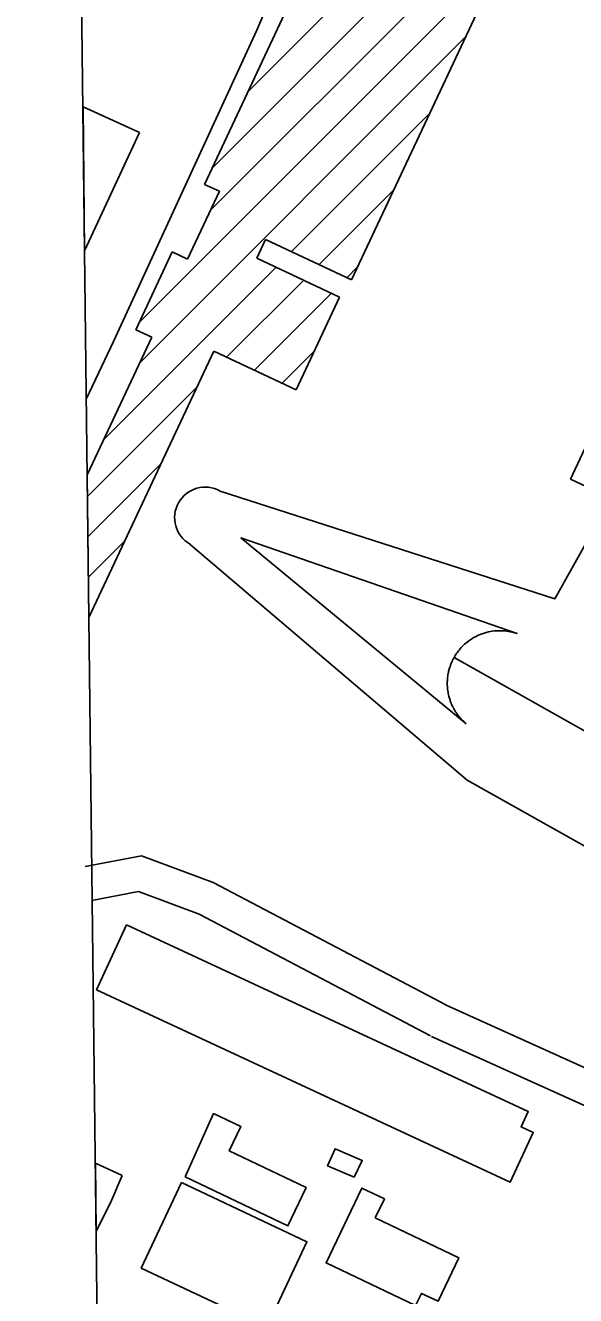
# Model space of a CAD drawing. Extents: x 3704301 to 3742427, y 506229 to 532009.
# Drawn here: x 3708356 to 3708834, y 524550 to 525652 of the extents above; entities that cross this region are included whole.
import ezdxf

# ---------------------------------------------------------------- set-up
doc = ezdxf.new("R2010")
doc.units = 0
for name, color, linetype in [('V-BLDG-OTLN', 7, 'Continuous'), ('V-GRID-FRAM', 7, 'Continuous'), ('V-ROAD-CNTR', 7, 'Continuous'), ('V-SITE-OTLN', 7, 'Continuous'), ('V-TOPO-WATR-IDEN', 7, 'Continuous')]:
    doc.layers.add(name, color=color, linetype=linetype)

msp = doc.modelspace()

# ---------------------------------------------------------------- linework, layer by layer
at = {"layer": 'V-BLDG-OTLN'}
for p, q in [((3709143.7, 526507), (3708639.2, 525431.4)), ((3708511.5, 525514.4), (3708696.2, 525908.3)), ((3708549.5, 525595.3), (3708863.3, 525909.1)), ((3708518.2, 525528.7), (3708832.1, 525842.6)), ((3708516.4, 525491.6), (3708800.8, 525776)), ((3708454.7, 525394.5), (3708769.6, 525709.4)), ((3708455.1, 525359.5), (3708738.4, 525642.8)), ((3708407.2, 525456.8), (3708405.8, 525581.8)), ((3708405.8, 525581.8), (3708454.8, 525559.3)), ((3708586.9, 525456), (3708707.2, 525576.2)), ((3708454.8, 525559.3), (3708407.2, 525456.8)), ((3708496.7, 525449.4), (3708524.3, 525508.4)), ((3708524.3, 525508.4), (3708511.5, 525514.4)), ((3708611, 525444.7), (3708675.9, 525509.7)), ((3708564.3, 525466.5), (3708556.8, 525450.4)), ((3708639.2, 525431.4), (3708564.3, 525466.5)), ((3708451.8, 525388.2), (3708483.4, 525455.7)), ((3708483.4, 525455.7), (3708496.7, 525449.4)), ((3708423.9, 525292.9), (3708573.5, 525442.6)), ((3708556.8, 525450.4), (3708628.8, 525416.6)), ((3708635, 525433.4), (3708644.7, 525443.1)), ((3708530.6, 525364.4), (3708597.6, 525431.3)), ((3708554.7, 525353.1), (3708621.6, 525420)), ((3708628.8, 525416.6), (3708591.1, 525336)), ((3708465.5, 525381.8), (3708451.8, 525388.2)), ((3708409.5, 525262.3), (3708465.5, 525381.8)), ((3708519.4, 525369.7), (3708411, 525138.6)), ((3708591.1, 525336), (3708519.4, 525369.7)), ((3708578.8, 525341.8), (3708607, 525370)), ((3708409.7, 525243.5), (3708504.7, 525338.4)), ((3708410.1, 525208.5), (3708473.5, 525271.9)), ((3708411, 525138.6), (3708409.5, 525262.3)), ((3708410.6, 525173.6), (3708442.3, 525205.3)), ((3708411, 525138.6), (3708411, 525138.7)), ((3708417.3, 524605.6), (3708416.6, 524665)), ((3708416.6, 524665), (3708439.7, 524654.3)), ((3708439.7, 524654.3), (3708430.7, 524632.6)), ((3708430.7, 524632.6), (3708417.3, 524605.6))]:
    msp.add_line(p, q, dxfattribs=at)
for points in [[(3709390.8, 524995.6), (3708829.4, 525258.6), (3708856.7, 525316.8), (3709418.1, 525053.8)], [(3708443.5, 524871.6), (3708792.6, 524709.7), (3708786.4, 524696.4), (3708797, 524691.5), (3708777, 524648.4), (3708417.6, 524815.4)], [(3708494.6, 524653.1), (3708519.3, 524707.9), (3708542.8, 524696.7), (3708532.8, 524675.6), (3708599.7, 524643.6), (3708583.9, 524610.4)], [(3708641.3, 524652.6), (3708618.3, 524662.6), (3708624.8, 524677.4), (3708648.4, 524667.2)], [(3708565.5, 524522.5), (3708456.4, 524573.8), (3708491.4, 524648), (3708600.3, 524596.7)], [(3708659.7, 524617.3), (3708732.3, 524582.7), (3708714.3, 524545), (3708699.9, 524551.8), (3708694.8, 524541.2), (3708617, 524578.4), (3708648, 524643.2), (3708667.7, 524633.8)]]:
    msp.add_lwpolyline(points, close=True, dxfattribs=at)
at = {"layer": 'V-GRID-FRAM'}
msp.add_lwpolyline([(3708355.7, 529827.8), (3740022.4, 530214.7), (3740252.5, 512033.3), (3708569.9, 511646.2), (3708355.7, 529827.8)], dxfattribs=at)
at = {"layer": 'V-ROAD-CNTR'}
for points in [[(3708656.8, 525882.1), (3708556.7, 525648.2), (3708432.3, 525378), (3708408.7, 525328.6)], [(3708407.8, 524922.4), (3708456.7, 524931.6), (3708518.9, 524908.4), (3708721.7, 524801.9)], [(3708413.4, 524892.9), (3708454, 524900.6), (3708506.7, 524881), (3708707.8, 524775.3)], [(3708720.9, 524802.3), (3709090.6, 524635.4), (3709485.6, 524450.5), (3709632.3, 524381.8), (3709704.7, 524349.8), (3709748.3, 524342.7), (3709809.3, 524355.6), (3709858.9, 524401.9), (3709903.2, 524473.9), (3709957, 524574.5), (3709982.2, 524650), (3709981.6, 524658.2), (3709966.1, 524672.8), (3709920, 524693.9), (3709756.7, 524768), (3709527.1, 524884)], [(3708708.6, 524774.9), (3709078.1, 524608.1), (3709472.9, 524423.3), (3709619.9, 524354.5), (3709696.1, 524320.8), (3709749, 524312.2), (3709823.6, 524328), (3709882.3, 524382.7), (3709929.2, 524459), (3709984.7, 524562.5), (3710012.6, 524646.3), (3710010.6, 524672.1), (3709983, 524698.1), (3709932.5, 524721.2), (3709769.7, 524795.1), (3709727, 524816.6)]]:
    msp.add_lwpolyline(points, dxfattribs=at)
at = {"layer": 'V-SITE-OTLN'}
msp.add_line((3708424.6, 523979.9), (3708399.4, 526118.8), dxfattribs=at)
at = {"layer": 'V-TOPO-WATR-IDEN'}
msp.add_line((3708728.2, 525103.7), (3709383.2, 524736), dxfattribs=at)
for points in [[(3708524.9, 525248.2), (3708815.7, 525154.6), (3708886.5, 525280.8), (3709443.3, 524968.2), (3709372.5, 524842), (3709612.4, 524637.7)], [(3709586.5, 524591.5), (3709277.9, 524695.1), (3709100.5, 524794.7), (3709024.5, 524659.2), (3708859.6, 524751.8), (3708935.6, 524887.2), (3708739.5, 524997.3), (3708499, 525201.9)]]:
    msp.add_lwpolyline(points, dxfattribs=at)
msp.add_lwpolyline([(3708738.8, 525046.1), (3708543, 525207.6), (3708782.9, 525124.6), (3708778.5, 525125.8), (3708774.2, 525126.6), (3708772.4, 525126.8), (3708770.9, 525126.9), (3708769, 525127), (3708767.1, 525127), (3708765.5, 525127), (3708763.4, 525126.8), (3708761.1, 525126.5), (3708759.8, 525126.3), (3708758.1, 525125.9), (3708756, 525125.4), (3708754.3, 525124.9), (3708752.6, 525124.3), (3708751.4, 525123.9), (3708750.2, 525123.4), (3708748.7, 525122.7), (3708747.4, 525122.1), (3708746, 525121.4), (3708744.9, 525120.8), (3708743.4, 525119.8), (3708741.9, 525118.8), (3708740.8, 525118), (3708739.5, 525117), (3708738.4, 525116.1), (3708737.4, 525115.3), (3708736.7, 525114.6), (3708735.6, 525113.5), (3708734.5, 525112.4), (3708733.6, 525111.3), (3708732.6, 525110.2), (3708731.7, 525109.1), (3708730.8, 525107.9), (3708730.1, 525106.9), (3708729.2, 525105.4), (3708728.2, 525103.7), (3708727.9, 525103.1), (3708727.4, 525102.3), (3708726.9, 525101.3), (3708726.5, 525100.4), (3708726.1, 525099.4), (3708725.7, 525098.5), (3708725.2, 525097.4), (3708725, 525096.6), (3708724.6, 525095.4), (3708724.2, 525094.4), (3708724, 525093.6), (3708723.5, 525091.6), (3708723.3, 525090.6), (3708723.1, 525089.9), (3708722.9, 525088.7), (3708722.8, 525087.6), (3708722.6, 525086.5), (3708722.5, 525085.1), (3708722.4, 525083.8), (3708722.3, 525082.9), (3708722.3, 525082), (3708722.3, 525080.9), (3708722.3, 525079.9), (3708722.4, 525078.7), (3708722.5, 525077.5), (3708722.6, 525076.2), (3708722.8, 525074.7), (3708723, 525073.6), (3708723.2, 525072.4), (3708723.4, 525071.2), (3708723.7, 525070.3), (3708723.9, 525069.2), (3708724.4, 525067.7), (3708724.4, 525067.7), (3708724.7, 525066.8), (3708724.9, 525066.1), (3708725.2, 525065.2), (3708725.7, 525064), (3708726.1, 525063), (3708726.5, 525062.2), (3708727, 525061.1), (3708727.5, 525060.1), (3708727.9, 525059.4), (3708728.4, 525058.5), (3708729.2, 525057.2), (3708729.6, 525056.5), (3708730, 525055.9), (3708730.3, 525055.4), (3708730.8, 525054.8), (3708731.3, 525054), (3708731.9, 525053.2), (3708732.5, 525052.4), (3708733.2, 525051.7), (3708734, 525050.8), (3708734.5, 525050.2), (3708735.3, 525049.3), (3708736.3, 525048.4), (3708737, 525047.7), (3708737.6, 525047.1), (3708738.2, 525046.7), (3708738.6, 525046.3)], close=True, dxfattribs=at)
msp.add_arc((3708511.9, 525225.1), 26.5, 60.6946, 240.6946, dxfattribs=at)

doc.saveas('drawing.dxf')
